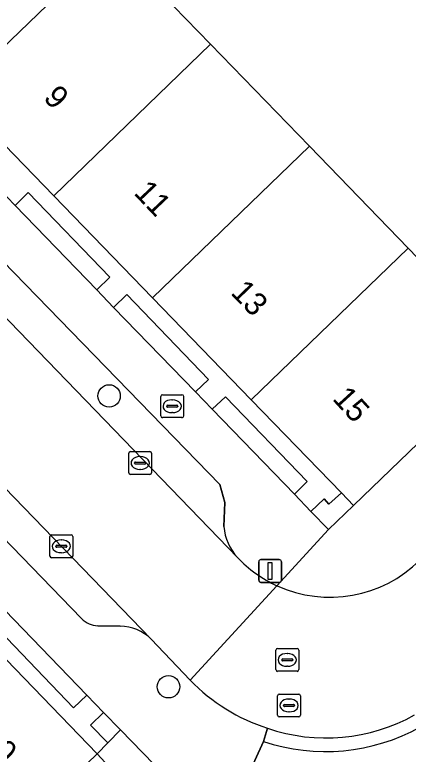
# Model space of a CAD drawing. Extents: x 157445 to 158888, y 383061 to 384688.
# Drawn here: x 158412.47 to 158429.65, y 384057.22 to 384089.53 of the extents above; entities that cross this region are included whole.
import ezdxf

# ---------------------------------------------------------------- set-up
doc = ezdxf.new("R2010")
doc.units = 0
for name, color, linetype in [('IMGEO_Boom', 7, 'Continuous'), ('IMGEO_Brandkraan', 7, 'Continuous'), ('IMGEO_Erf', 7, 'Continuous'), ('IMGEO_Groenvoorziening', 7, 'Continuous'), ('IMGEO_Haag', 7, 'Continuous'), ('IMGEO_Kolk', 7, 'Continuous'), ('IMGEO_Lichtmast', 7, 'Continuous'), ('IMGEO_Pand', 7, 'Continuous'), ('IMGEO_Pand_nummerreeks', 7, 'Continuous'), ('IMGEO_Parkeervlak_open', 7, 'Continuous'), ('IMGEO_Rijbaan_lokaal_open', 7, 'Continuous'), ('IMGEO_Rioolput', 7, 'Continuous'), ('IMGEO_Voetpad_open', 7, 'Continuous')]:
    doc.layers.add(name, color=color, linetype=linetype)

msp = doc.modelspace()

# ---------------------------------------------------------------- linework, layer by layer
at = {"layer": 'IMGEO_Boom'}
for centre in [(158416.589, 384072.876), (158419.182, 384060.169)]:
    msp.add_circle(centre, 0.489, dxfattribs=at)
at = {"layer": 'IMGEO_Brandkraan'}
for p, q in [((158418.918, 384072.927), (158419.77, 384072.927)), ((158418.843, 384072.001), (158418.843, 384072.853)), ((158419.331, 384072.707), (158419.356, 384072.707)), ((158419.844, 384072.853), (158419.844, 384072.001)), ((158419.102, 384072.421), (158419.102, 384072.433)), ((158419.54, 384072.384), (158419.142, 384072.384)), ((158419.145, 384072.47), (158419.543, 384072.47)), ((158419.586, 384072.433), (158419.586, 384072.421)), ((158419.354, 384072.147), (158419.329, 384072.147)), ((158419.77, 384071.927), (158418.918, 384071.927))]:
    msp.add_line(p, q, dxfattribs=at)
for points in [[(158418.918, 384072.927), (158419.77, 384072.927)], [(158418.843, 384072.001), (158418.843, 384072.853)], [(158419.844, 384072.853), (158419.844, 384072.001)], [(158419.77, 384071.927), (158418.918, 384071.927)]]:
    msp.add_lwpolyline(points, dxfattribs=at)
for centre, radius, start, end in [((158418.92, 384072.851), 0.0765, 91.552, 178.448), ((158418.92, 384072.851), 0.0765, 91.552, 178.448), ((158419.768, 384072.851), 0.0765, 1.552, 88.448), ((158419.768, 384072.851), 0.0765, 1.552, 88.448), ((158419.142, 384072.43), 0.0403, 85.8775, 175.7526), ((158419.139, 384072.42), 0.0366, 178.938, 274.7102), ((158419.543, 384072.427), 0.043, 264.8664, 352.4533), ((158419.547, 384072.432), 0.0386, 1.7309, 96.639), ((158418.92, 384072.003), 0.0765, 181.552, 268.448), ((158418.92, 384072.003), 0.0765, 181.552, 268.448), ((158419.768, 384072.003), 0.0765, 271.552, 358.448), ((158419.768, 384072.003), 0.0765, 271.552, 358.448)]:
    msp.add_arc(centre, radius, start, end, dxfattribs=at)
for centre, major_axis, ratio, start_param, end_param in [((158419.33, 384072.427), (-0.387, 0.002), 0.722429, 4.712389, 7.853982), ((158419.355, 384072.427), (-0.39, 0.002), 0.717154, 1.570796, 4.712389)]:
    msp.add_ellipse(centre, major_axis=major_axis, ratio=ratio, start_param=start_param, end_param=end_param, dxfattribs=at)
at = {"layer": 'IMGEO_Erf'}
msp.add_lwpolyline([(158416.712, 384092.697), (158421.022, 384088.242), (158425.333, 384083.785), (158429.644, 384079.33), (158434.115, 384074.708), (158436.082, 384076.619), (158440.544, 384080.954), (158439.729, 384081.801), (158438.159, 384083.419), (158436.724, 384082.026), (158434.632, 384084.181), (158432.544, 384086.332), (158433.979, 384087.726), (158429.551, 384092.315)], dxfattribs=at)
at = {"layer": 'IMGEO_Groenvoorziening'}
for points in [[(158416.618, 384078.061), (158413.052, 384081.764), (158412.482, 384081.203), (158416.047, 384077.513)], [(158420.932, 384073.598), (158417.368, 384077.307), (158416.786, 384076.744), (158420.355, 384073.056)], [(158425.237, 384069.143), (158421.668, 384072.843), (158421.095, 384072.297), (158424.677, 384068.588)], [(158427.256, 384068.094), (158426.729, 384068.639), (158426.186, 384068.144), (158425.981, 384068.38), (158425.402, 384067.831), (158426.17, 384067.036)], [(158415.615, 384059.8), (158412.034, 384063.515), (158411.465, 384062.959), (158415.041, 384059.246)], [(158416.35, 384059.047), (158415.78, 384058.494), (158416.536, 384057.722), (158417.083, 384058.292)], [(158417.083, 384058.292), (158416.536, 384057.722), (158416.064, 384057.243), (158417.269, 384055.928), (158420.406, 384052.715), (158421.487, 384053.755)], [(158402.726, 384044.366), (158403.964, 384043.043), (158404.024, 384043.09), (158417.269, 384055.928), (158416.064, 384057.243), (158409.216, 384050.625), (158406.971, 384048.46)]]:
    msp.add_lwpolyline(points, close=True, dxfattribs=at)
at = {"layer": 'IMGEO_Haag'}
for points in [[(158416.618, 384078.061), (158413.052, 384081.764), (158412.482, 384081.203), (158416.047, 384077.513)], [(158420.932, 384073.598), (158417.368, 384077.307), (158416.786, 384076.744), (158420.355, 384073.056)], [(158425.237, 384069.143), (158421.668, 384072.843), (158421.095, 384072.297), (158424.677, 384068.588)], [(158427.256, 384068.094), (158426.729, 384068.639), (158426.186, 384068.144), (158425.981, 384068.38), (158425.402, 384067.831), (158426.17, 384067.036)], [(158415.615, 384059.8), (158412.034, 384063.515), (158411.465, 384062.959), (158415.041, 384059.246)], [(158416.35, 384059.047), (158415.78, 384058.494), (158416.536, 384057.722), (158417.083, 384058.292)], [(158417.083, 384058.292), (158416.536, 384057.722), (158416.064, 384057.243), (158417.269, 384055.928), (158420.406, 384052.715), (158421.487, 384053.755)]]:
    msp.add_lwpolyline(points, close=True, dxfattribs=at)
at = {"layer": 'IMGEO_Kolk'}
for p, q in [((158417.445, 384069.518), (158417.445, 384070.37)), ((158417.52, 384070.444), (158418.372, 384070.444)), ((158418.446, 384070.37), (158418.446, 384069.518)), ((158417.933, 384070.224), (158417.958, 384070.224)), ((158417.704, 384069.938), (158417.704, 384069.95)), ((158418.142, 384069.901), (158417.744, 384069.901)), ((158417.747, 384069.987), (158418.145, 384069.987)), ((158418.188, 384069.95), (158418.188, 384069.938)), ((158418.372, 384069.444), (158417.52, 384069.444)), ((158417.956, 384069.664), (158417.931, 384069.664)), ((158414.077, 384066.807), (158414.929, 384066.807)), ((158414.002, 384065.881), (158414.002, 384066.733)), ((158414.49, 384066.587), (158414.515, 384066.587)), ((158415.003, 384066.733), (158415.003, 384065.881)), ((158414.261, 384066.301), (158414.261, 384066.313)), ((158414.699, 384066.264), (158414.301, 384066.264)), ((158414.304, 384066.35), (158414.702, 384066.35)), ((158414.745, 384066.313), (158414.745, 384066.301)), ((158414.929, 384065.807), (158414.077, 384065.807)), ((158414.513, 384066.027), (158414.488, 384066.027))]:
    msp.add_line(p, q, dxfattribs=at)
for points in [[(158417.445, 384069.518), (158417.445, 384070.37)], [(158417.52, 384070.444), (158418.372, 384070.444)], [(158418.446, 384070.37), (158418.446, 384069.518)], [(158418.372, 384069.444), (158417.52, 384069.444)], [(158414.077, 384066.807), (158414.929, 384066.807)], [(158414.002, 384065.881), (158414.002, 384066.733)], [(158415.003, 384066.733), (158415.003, 384065.881)], [(158414.929, 384065.807), (158414.077, 384065.807)]]:
    msp.add_lwpolyline(points, dxfattribs=at)
for centre, radius, start, end in [((158417.522, 384070.368), 0.0765, 91.552, 178.448), ((158417.522, 384070.368), 0.0765, 91.552, 178.448), ((158418.37, 384070.368), 0.0765, 1.552, 88.448), ((158418.37, 384070.368), 0.0765, 1.552, 88.448), ((158417.744, 384069.947), 0.0403, 85.8775, 175.7526), ((158417.741, 384069.937), 0.0366, 178.938, 274.7102), ((158418.145, 384069.944), 0.043, 264.8664, 352.4533), ((158418.149, 384069.949), 0.0386, 1.7309, 96.639), ((158417.522, 384069.52), 0.0765, 181.552, 268.448), ((158417.522, 384069.52), 0.0765, 181.552, 268.448), ((158418.37, 384069.52), 0.0765, 271.552, 358.448), ((158418.37, 384069.52), 0.0765, 271.552, 358.448), ((158414.079, 384066.731), 0.0765, 91.552, 178.448), ((158414.079, 384066.731), 0.0765, 91.552, 178.448), ((158414.927, 384066.731), 0.0765, 1.552, 88.448), ((158414.927, 384066.731), 0.0765, 1.552, 88.448), ((158414.301, 384066.31), 0.0403, 85.8775, 175.7526), ((158414.298, 384066.3), 0.0366, 178.938, 274.7102), ((158414.702, 384066.307), 0.043, 264.8664, 352.4533), ((158414.706, 384066.312), 0.0386, 1.7309, 96.639), ((158414.079, 384065.883), 0.0765, 181.552, 268.448), ((158414.079, 384065.883), 0.0765, 181.552, 268.448), ((158414.927, 384065.883), 0.0765, 271.552, 358.448), ((158414.927, 384065.883), 0.0765, 271.552, 358.448)]:
    msp.add_arc(centre, radius, start, end, dxfattribs=at)
for centre, major_axis, ratio, start_param, end_param in [((158417.932, 384069.944), (-0.387, 0.002), 0.722429, 4.712389, 7.853982), ((158417.957, 384069.944), (-0.39, 0.002), 0.717154, 1.570796, 4.712389), ((158414.489, 384066.307), (-0.387, 0.002), 0.722429, 4.712389, 7.853982), ((158414.514, 384066.307), (-0.39, 0.002), 0.717154, 1.570796, 4.712389)]:
    msp.add_ellipse(centre, major_axis=major_axis, ratio=ratio, start_param=start_param, end_param=end_param, dxfattribs=at)
at = {"layer": 'IMGEO_Lichtmast'}
for p, q in [((158423.119, 384064.829), (158423.119, 384065.629)), ((158423.119, 384065.629), (158423.119, 384064.829)), ((158423.219, 384065.729), (158424.009, 384065.729)), ((158424.009, 384065.729), (158423.219, 384065.729)), ((158424.109, 384065.629), (158424.109, 384064.829)), ((158424.109, 384064.829), (158424.109, 384065.629)), ((158424.009, 384064.729), (158423.219, 384064.729)), ((158423.219, 384064.729), (158424.009, 384064.729))]:
    msp.add_line(p, q, dxfattribs=at)
msp.add_lwpolyline([(158423.539, 384065.604), (158423.689, 384065.604), (158423.689, 384064.854), (158423.539, 384064.854), (158423.539, 384065.604)], dxfattribs=at)
for centre, start, end in [((158423.219, 384065.629), 90, 180), ((158423.219, 384065.629), 90, 180), ((158424.009, 384065.629), 0, 90), ((158424.009, 384065.629), 360, 90), ((158423.219, 384064.829), 180, 270), ((158423.219, 384064.829), 180, 270), ((158424.009, 384064.829), 270, 0), ((158424.009, 384064.829), 270, 0)]:
    msp.add_arc(centre, 0.1, start, end, dxfattribs=at)
at = {"layer": 'IMGEO_Pand'}
for points in [[(158405.547, 384090.533), (158409.858, 384086.077), (158416.712, 384092.697), (158412.4, 384097.154)], [(158414.169, 384081.621), (158421.022, 384088.242), (158416.712, 384092.697), (158409.858, 384086.077)], [(158414.169, 384081.621), (158418.48, 384077.166), (158425.333, 384083.785), (158421.022, 384088.242)], [(158429.644, 384079.33), (158425.333, 384083.785), (158418.48, 384077.166), (158422.791, 384072.709)], [(158429.644, 384079.33), (158422.791, 384072.709), (158426.729, 384068.639), (158427.256, 384068.094), (158434.115, 384074.708)], [(158404.842, 384055.146), (158409.216, 384050.625), (158416.064, 384057.243), (158411.69, 384061.767)]]:
    msp.add_lwpolyline(points, close=True, dxfattribs=at)
at = {"layer": 'IMGEO_Parkeervlak_open'}
for points in [[(158388.626, 384100.595), (158422.19, 384065.818)], [(158421.597, 384067.166), (158421.636, 384068.222), (158421.426, 384069.013), (158391.476, 384099.856)], [(158418.428, 384062.244), (158384.682, 384097.171)], [(158385.513, 384094.046), (158415.389, 384063.145)], [(158416.098, 384062.835), (158417.073, 384062.818)]]:
    msp.add_lwpolyline(points, dxfattribs=at)
for centre, radius, start, end in [((158423.884, 384067.368), 2.296, 185.0415, 222.449), ((158416.105, 384063.816), 0.981, 223.1591, 269.6076), ((158417.036, 384060.845), 1.974, 45.1542, 88.9292)]:
    msp.add_arc(centre, radius, start, end, dxfattribs=at)
at = {"layer": 'IMGEO_Rijbaan_lokaal_open'}
for points in [[(158388.626, 384100.595), (158388.405, 384100.823), (158384.682, 384097.171), (158418.428, 384062.244), (158420.133, 384060.457), (158423.919, 384064.582)], [(158422.19, 384065.818), (158388.626, 384100.595)], [(158423.919, 384064.582), (158420.133, 384060.457)], [(158423.33, 384057.777), (158422.645, 384056.282), (158421.487, 384053.755), (158420.406, 384052.715), (158407.179, 384039.905), (158406.07, 384038.819), (158410.576, 384034.18), (158432.866, 384055.74), (158430.179, 384058.41)], [(158423.503, 384058.359), (158423.33, 384057.777)]]:
    msp.add_lwpolyline(points, dxfattribs=at)
for centre, radius, start, end in [((158426.24, 384069.656), 5.58, 223.4618, 245.4189), ((158426.234, 384069.65), 5.571, 245.4504, 314.8085), ((158425.944, 384066.036), 8.056, 223.8312, 252.36), ((158426.068, 384065.779), 7.851, 250.928, 299.4125), ((158426.068, 384065.779), 7.851, 250.928, 299.4125), ((158426.038, 384065.848), 8.513, 251.4542, 299.1067), ((158426.038, 384065.848), 8.513, 251.4542, 299.1067)]:
    msp.add_arc(centre, radius, start, end, dxfattribs=at)
at = {"layer": 'IMGEO_Rioolput'}
for p, q in [((158423.868, 384060.916), (158423.868, 384061.768)), ((158423.943, 384061.842), (158424.795, 384061.842)), ((158424.356, 384061.622), (158424.381, 384061.622)), ((158424.869, 384061.768), (158424.869, 384060.916)), ((158424.127, 384061.336), (158424.127, 384061.348)), ((158424.565, 384061.299), (158424.167, 384061.299)), ((158424.17, 384061.385), (158424.568, 384061.385)), ((158424.611, 384061.348), (158424.611, 384061.336)), ((158424.379, 384061.062), (158424.354, 384061.062)), ((158424.795, 384060.842), (158423.943, 384060.842)), ((158423.944, 384058.924), (158423.944, 384059.776)), ((158424.019, 384059.85), (158424.871, 384059.85)), ((158424.945, 384059.776), (158424.945, 384058.924)), ((158424.203, 384059.344), (158424.203, 384059.356)), ((158424.246, 384059.393), (158424.644, 384059.393)), ((158424.432, 384059.63), (158424.457, 384059.63)), ((158424.687, 384059.356), (158424.687, 384059.344)), ((158424.641, 384059.307), (158424.243, 384059.307)), ((158424.455, 384059.07), (158424.43, 384059.07)), ((158424.871, 384058.85), (158424.019, 384058.85))]:
    msp.add_line(p, q, dxfattribs=at)
for points in [[(158423.868, 384060.916), (158423.868, 384061.768)], [(158423.943, 384061.842), (158424.795, 384061.842)], [(158424.869, 384061.768), (158424.869, 384060.916)], [(158424.795, 384060.842), (158423.943, 384060.842)], [(158423.944, 384058.924), (158423.944, 384059.776)], [(158424.019, 384059.85), (158424.871, 384059.85)], [(158424.945, 384059.776), (158424.945, 384058.924)], [(158424.871, 384058.85), (158424.019, 384058.85)]]:
    msp.add_lwpolyline(points, dxfattribs=at)
for centre, radius, start, end in [((158423.945, 384061.766), 0.0765, 91.552, 178.448), ((158423.945, 384061.766), 0.0765, 91.552, 178.448), ((158424.793, 384061.766), 0.0765, 1.552, 88.448), ((158424.793, 384061.766), 0.0765, 1.552, 88.448), ((158424.167, 384061.345), 0.0403, 85.8775, 175.7526), ((158424.164, 384061.335), 0.0366, 178.938, 274.7102), ((158424.568, 384061.342), 0.043, 264.8664, 352.4533), ((158424.572, 384061.347), 0.0386, 1.7309, 96.639), ((158423.945, 384060.918), 0.0765, 181.552, 268.448), ((158423.945, 384060.918), 0.0765, 181.552, 268.448), ((158424.793, 384060.918), 0.0765, 271.552, 358.448), ((158424.793, 384060.918), 0.0765, 271.552, 358.448), ((158424.021, 384059.774), 0.0765, 91.552, 178.448), ((158424.021, 384059.774), 0.0765, 91.552, 178.448), ((158424.869, 384059.774), 0.0765, 1.552, 88.448), ((158424.869, 384059.774), 0.0765, 1.552, 88.448), ((158424.243, 384059.353), 0.0403, 85.8775, 175.7526), ((158424.24, 384059.343), 0.0366, 178.938, 274.7102), ((158424.644, 384059.35), 0.043, 264.8664, 352.4533), ((158424.648, 384059.355), 0.0386, 1.7309, 96.639), ((158424.021, 384058.926), 0.0765, 181.552, 268.448), ((158424.021, 384058.926), 0.0765, 181.552, 268.448), ((158424.869, 384058.926), 0.0765, 271.552, 358.448), ((158424.869, 384058.926), 0.0765, 271.552, 358.448)]:
    msp.add_arc(centre, radius, start, end, dxfattribs=at)
for centre, major_axis, ratio, start_param, end_param in [((158424.355, 384061.342), (-0.387, 0.002), 0.722429, 4.712389, 7.853982), ((158424.38, 384061.342), (-0.39, 0.002), 0.717154, 1.570796, 4.712389), ((158424.431, 384059.35), (-0.387, 0.002), 0.722429, 4.712389, 7.853982), ((158424.456, 384059.35), (-0.39, 0.002), 0.717154, 1.570796, 4.712389)]:
    msp.add_ellipse(centre, major_axis=major_axis, ratio=ratio, start_param=start_param, end_param=end_param, dxfattribs=at)
at = {"layer": 'IMGEO_Voetpad_open'}
for points in [[(158423.919, 384064.582), (158426.17, 384067.036), (158425.402, 384067.831), (158424.677, 384068.588), (158421.095, 384072.297), (158420.355, 384073.056), (158416.786, 384076.744), (158416.047, 384077.513), (158412.482, 384081.203), (158411.749, 384081.962), (158408.182, 384085.665), (158407.445, 384086.424), (158403.871, 384090.125), (158403.137, 384090.861), (158399.567, 384094.574), (158398.836, 384095.323), (158395.256, 384099.046), (158394.521, 384099.8), (158388.839, 384105.688)], [(158460.734, 384095.289), (158460.819, 384095.372), (158462.997, 384097.486), (158458.977, 384101.891), (158453.156, 384093.963), (158453.566, 384093.54), (158441.863, 384082.208), (158440.544, 384080.954), (158436.082, 384076.619), (158434.115, 384074.708), (158427.256, 384068.094), (158426.17, 384067.036), (158423.919, 384064.582)], [(158391.476, 384099.856), (158421.426, 384069.013), (158421.636, 384068.222), (158421.597, 384067.166)], [(158415.389, 384063.145), (158385.513, 384094.046)], [(158411.749, 384081.962), (158412.482, 384081.203), (158413.052, 384081.764), (158416.618, 384078.061), (158416.047, 384077.513), (158416.786, 384076.744), (158417.368, 384077.307), (158420.932, 384073.598), (158420.355, 384073.056), (158421.095, 384072.297), (158421.668, 384072.843), (158425.237, 384069.143), (158424.677, 384068.588), (158425.402, 384067.831), (158425.981, 384068.38), (158426.186, 384068.144), (158426.729, 384068.639), (158422.791, 384072.709), (158418.48, 384077.166), (158414.169, 384081.621), (158409.858, 384086.077)], [(158412.034, 384063.515), (158415.615, 384059.8), (158416.35, 384059.047), (158417.083, 384058.292), (158421.487, 384053.755), (158422.645, 384056.282), (158423.33, 384057.777), (158423.503, 384058.359)], [(158411.69, 384061.767), (158416.064, 384057.243), (158416.536, 384057.722), (158415.78, 384058.494), (158416.35, 384059.047), (158415.615, 384059.8), (158415.041, 384059.246), (158411.465, 384062.959)], [(158417.073, 384062.818), (158416.098, 384062.835)], [(158420.133, 384060.457), (158418.428, 384062.244)]]:
    msp.add_lwpolyline(points, dxfattribs=at)
for centre, radius, start, end in [((158423.884, 384067.368), 2.296, 185.0415, 222.449), ((158426.24, 384069.656), 5.58, 223.4618, 245.4189), ((158426.234, 384069.65), 5.571, 245.4504, 314.8085), ((158416.105, 384063.816), 0.981, 223.1591, 269.6076), ((158417.036, 384060.845), 1.974, 45.1542, 88.9292), ((158425.944, 384066.036), 8.056, 223.8312, 252.36)]:
    msp.add_arc(centre, radius, start, end, dxfattribs=at)

# ---------------------------------------------------------------- texts
at = {"layer": 'IMGEO_Pand_nummerreeks'}
for s, rotation, p in [('9', 313.7365, (158413.678, 384085.865)), ('11', 313.5113, (158417.629, 384081.722)), ('13', 313.9417, (158421.855, 384077.361)), ('15', 312.5014, (158426.301, 384072.733)), ('10', 314.9909, (158410.9, 384057.786))]:
    msp.add_text(s, height=1, rotation=rotation, dxfattribs=at).set_placement(p)

doc.saveas('drawing.dxf')
